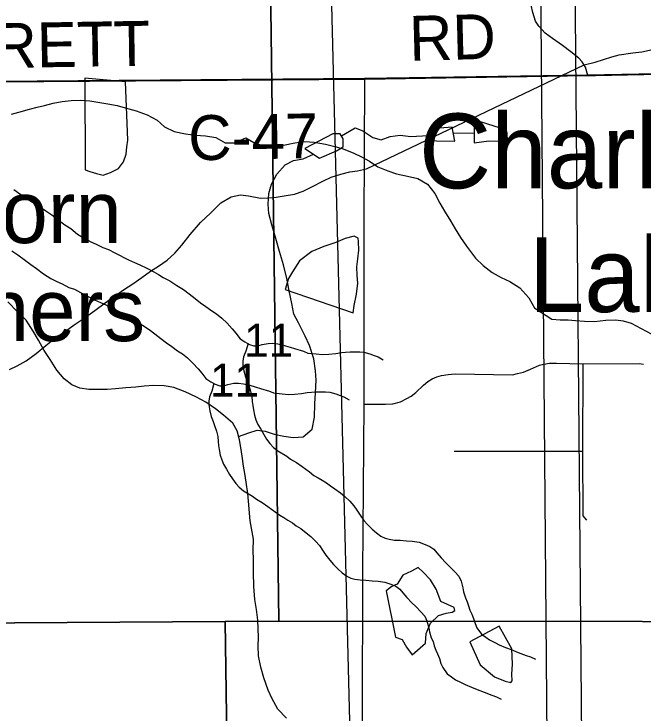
# Model space of a CAD drawing. Extents: x -21.1 to 50.3, y 0 to 22.1.
# Drawn here: x 7.139 to 7.937, y 17.016 to 17.901 of the extents above; entities that cross this region are included whole.
import ezdxf

# ---------------------------------------------------------------- set-up
doc = ezdxf.new("R2010")
doc.units = 0
for name, color, linetype in [('GM_X_County_Road', 7, 'Continuous'), ('GM_X_County_Road_Text', 7, 'Continuous'), ('GM_X_Major_Lake_Text', 7, 'Continuous'), ('GM_X_Minor_Lake', 7, 'Continuous'), ('GM_X_Minor_River', 7, 'Continuous'), ('GM_X_Section', 7, 'Continuous'), ('GM_X_Section_Text', 7, 'Continuous'), ('GM_X_State_Route', 7, 'Continuous'), ('GM_X_Township_Road', 7, 'Continuous'), ('GM_X_Unincorporated_Text', 7, 'Continuous')]:
    doc.layers.add(name, color=color, linetype=linetype)

msp = doc.modelspace()

# ---------------------------------------------------------------- linework, layer by layer
at = {"layer": 'GM_X_County_Road'}
for p, q in [((7.87642, 17.82358), (8.13197, 17.82835)), ((6.90953, 17.8137), (7.58389, 17.81891))]:
    msp.add_line(p, q, dxfattribs=at)
for points in [[(7.86659, 17.8234), (7.86382, 17.83394), (7.85955, 17.84073), (7.85529, 17.8455), (7.84524, 17.85353), (7.83444, 17.86157), (7.82188, 17.87036), (7.81259, 17.87715), (7.80455, 17.88568), (7.80053, 17.89221), (7.79702, 17.90301), (7.79501, 17.91256), (7.7945, 17.92034), (7.79568, 17.93272), (7.79727, 17.9427), (7.79978, 17.95827), (7.80053, 17.97384), (7.80079, 17.99168), (7.80079, 18.00423), (7.80154, 18.09741), (7.80156, 18.13596), (7.80085, 18.2567), (7.80133, 18.37768), (7.80113, 18.48537)], [(7.58389, 17.81891), (7.86659, 17.8234), (7.87642, 17.82358)], [(7.5677, 15.5301), (7.56897, 15.60532), (7.56897, 15.67133), (7.57108, 15.81719), (7.5714, 15.90596), (7.57198, 16.0686), (7.57566, 16.44227), (7.57705, 16.66319), (7.57774, 16.71549), (7.57826, 16.80279), (7.58027, 16.90167), (7.58119, 17.01013), (7.58142, 17.19443), (7.58315, 17.40712), (7.58327, 17.49207), (7.58327, 17.63628), (7.58389, 17.81891)]]:
    msp.add_lwpolyline(points, dxfattribs=at)
at = {"layer": 'GM_X_Minor_Lake'}
for points in [[(7.2294, 17.81992), (7.22972, 17.70406), (7.23539, 17.70172), (7.24409, 17.69936), (7.25242, 17.69699), (7.26157, 17.70032), (7.27187, 17.70553), (7.27841, 17.7142), (7.28155, 17.72367), (7.28241, 17.73315), (7.28363, 17.7415), (7.28059, 17.81522)], [(7.28059, 17.81522), (7.2294, 17.81992)], [(7.72266, 17.73828), (7.74123, 17.74073), (7.7549, 17.7401), (7.76476, 17.7402), (7.76428, 17.75121), (7.75589, 17.75683), (7.73876, 17.76199), (7.72278, 17.76716)], [(7.72278, 17.76716), (7.72266, 17.73828)], [(7.69478, 17.75815), (7.67923, 17.75649), (7.67089, 17.75565), (7.66674, 17.75371), (7.66414, 17.74761), (7.66608, 17.74193), (7.67483, 17.74049), (7.69814, 17.74033)], [(7.69814, 17.74033), (7.69478, 17.75815)], [(7.52665, 17.71859), (7.54819, 17.72791), (7.5565, 17.73292), (7.55678, 17.74318), (7.55293, 17.74961), (7.54345, 17.74952), (7.50794, 17.73095)], [(7.50794, 17.73095), (7.52665, 17.71859)], [(7.56949, 17.52285), (7.57072, 17.53195), (7.57352, 17.54636), (7.57519, 17.56039), (7.57453, 17.57027), (7.57388, 17.58092), (7.57513, 17.59116), (7.57638, 17.60216), (7.57612, 17.61318), (7.57578, 17.61736), (7.57049, 17.6197), (7.55907, 17.61677), (7.54725, 17.61195), (7.53202, 17.60679), (7.51677, 17.60049), (7.50146, 17.58849), (7.49258, 17.57453), (7.48718, 17.56622), (7.48324, 17.55221)], [(7.48324, 17.55221), (7.56949, 17.52285)], [(7.62282, 17.11202), (7.63158, 17.10906), (7.63698, 17.09923), (7.6439, 17.0898), (7.66084, 17.1044), (7.66187, 17.11656), (7.66744, 17.12991), (7.6776, 17.1395), (7.68706, 17.14225), (7.69464, 17.14384), (7.69803, 17.14577), (7.69724, 17.14956), (7.68047, 17.15739), (7.67426, 17.1729), (7.66733, 17.18461), (7.65813, 17.1944), (7.65162, 17.20042), (7.64332, 17.19578), (7.63236, 17.19074), (7.62487, 17.17928), (7.61845, 17.17618), (7.61091, 17.17079)], [(7.61091, 17.17079), (7.62282, 17.11202)], [(7.71699, 17.10606), (7.73015, 17.07693), (7.7485, 17.06191), (7.76184, 17.05634), (7.76906, 17.05451), (7.77056, 17.0568), (7.77049, 17.06516), (7.77113, 17.0777), (7.7702, 17.09707), (7.75438, 17.12617)], [(7.75438, 17.12617), (7.71699, 17.10606)]]:
    msp.add_lwpolyline(points, dxfattribs=at)
at = {"layer": 'GM_X_Minor_River'}
for points in [[(7.20488, 17.49954), (7.21564, 17.50773), (7.22715, 17.51516), (7.24213, 17.52556), (7.2552, 17.53562), (7.27824, 17.55199), (7.29013, 17.5594), (7.30165, 17.56759), (7.31241, 17.5754), (7.32276, 17.5817), (7.33352, 17.58952), (7.34315, 17.59849), (7.35205, 17.60861), (7.36289, 17.62212), (7.37566, 17.63712), (7.38876, 17.64946), (7.4015, 17.66218), (7.41452, 17.66958), (7.42672, 17.67205), (7.43657, 17.67077), (7.45172, 17.66788), (7.46199, 17.66848), (7.4715, 17.66948), (7.48177, 17.67084), (7.4951, 17.67292), (7.5058, 17.67693), (7.51766, 17.68283), (7.53068, 17.68947), (7.5414, 17.69462), (7.55361, 17.69862), (7.56505, 17.70148), (7.57495, 17.70285), (7.58599, 17.70497), (7.86189, 17.83677), (7.876, 17.84036), (7.88669, 17.84361), (7.89699, 17.84688), (7.90653, 17.84939), (7.92366, 17.85217), (7.93508, 17.85351), (7.94841, 17.85635)], [(7.13622, 17.77457), (7.1457, 17.77685), (7.15897, 17.78064), (7.16882, 17.7833), (7.1783, 17.78557), (7.18892, 17.78823), (7.20067, 17.79051), (7.21204, 17.79165), (7.22341, 17.79202), (7.23554, 17.79127), (7.24805, 17.78937), (7.25828, 17.78748), (7.27041, 17.78521), (7.28026, 17.78255), (7.29429, 17.77876), (7.30831, 17.77345), (7.32082, 17.76701), (7.33029, 17.75828), (7.34241, 17.7526), (7.35682, 17.74956), (7.3697, 17.74767), (7.38221, 17.74691), (7.3951, 17.74502), (7.40722, 17.73819), (7.41897, 17.73819), (7.43338, 17.74464), (7.44361, 17.73857), (7.4565, 17.73402), (7.46787, 17.73327), (7.48114, 17.73517), (7.49516, 17.7382), (7.50805, 17.73972), (7.5198, 17.73896), (7.53421, 17.73631), (7.54596, 17.73365), (7.55657, 17.73062), (7.57021, 17.72494), (7.57968, 17.72039), (7.58992, 17.7147), (7.60053, 17.70787), (7.61341, 17.70256), (7.6244, 17.69877), (7.63805, 17.69574), (7.65131, 17.69308), (7.66344, 17.68588), (7.67291, 17.67374), (7.67897, 17.66161), (7.68502, 17.65137), (7.6926, 17.63923), (7.69866, 17.62937), (7.70547, 17.61837), (7.71305, 17.60738), (7.72441, 17.59221), (7.73388, 17.58273), (7.74525, 17.57401), (7.757, 17.56756), (7.76761, 17.56263), (7.78049, 17.55467), (7.79186, 17.54177), (7.79943, 17.5285)], [(7.55459, 17.74685), (7.57184, 17.757), (7.58136, 17.75329), (7.59434, 17.74467), (7.60461, 17.74211), (7.61634, 17.74602), (7.62885, 17.74766), (7.64252, 17.74627), (7.66419, 17.74744)], [(7.72271, 17.75014), (7.69634, 17.74985)], [(7.42412, 17.36622), (7.4372, 17.37088), (7.44779, 17.37402), (7.45767, 17.37298), (7.46909, 17.36928), (7.48163, 17.36674), (7.49341, 17.36495), (7.50592, 17.36583), (7.51722, 17.37543), (7.52012, 17.39066), (7.52073, 17.40738), (7.52174, 17.42145), (7.52235, 17.43741), (7.52149, 17.44956), (7.51946, 17.46435), (7.51399, 17.4814), (7.50857, 17.49312), (7.50007, 17.51014), (7.49428, 17.5211), (7.4915, 17.53476), (7.48832, 17.55068), (7.48514, 17.56623), (7.48119, 17.58367), (7.47611, 17.60034), (7.4714, 17.61701), (7.46632, 17.63406), (7.46239, 17.64846), (7.46152, 17.66061), (7.46254, 17.67391), (7.46585, 17.68572), (7.47257, 17.69832), (7.48308, 17.7102), (7.49366, 17.71562), (7.50578, 17.71801), (7.51899, 17.72365)], [(7.13911, 17.67879), (7.14676, 17.67352), (7.15554, 17.66787), (7.16089, 17.6641), (7.16624, 17.66071), (7.1712, 17.6577), (7.17999, 17.65204), (7.18763, 17.64677), (7.19566, 17.64073), (7.20407, 17.63432), (7.21133, 17.62942), (7.22012, 17.62263), (7.22929, 17.61698), (7.23693, 17.61285), (7.24379, 17.60985), (7.25219, 17.60534), (7.25944, 17.60309), (7.26707, 17.59896), (7.28463, 17.58994), (7.29226, 17.58656), (7.29913, 17.58356), (7.30791, 17.57943), (7.31669, 17.57454), (7.32242, 17.57115), (7.32853, 17.56776), (7.33693, 17.56325), (7.34572, 17.5576), (7.35412, 17.55233), (7.36138, 17.54667), (7.36903, 17.54101), (7.37591, 17.53535), (7.38279, 17.53083), (7.39005, 17.52517), (7.39616, 17.52141), (7.40266, 17.51613), (7.40955, 17.5097), (7.41606, 17.50252)], [(7.1367, 17.60153), (7.14435, 17.59625), (7.15237, 17.59022), (7.16078, 17.58381), (7.16804, 17.57891), (7.17683, 17.57212), (7.186, 17.56647), (7.19364, 17.56233), (7.2005, 17.55933), (7.2089, 17.55482), (7.21615, 17.55258), (7.22378, 17.54844), (7.24135, 17.53942), (7.24898, 17.53604), (7.25584, 17.53304), (7.26462, 17.52891), (7.2734, 17.52402), (7.27913, 17.52063), (7.28524, 17.51725), (7.29364, 17.51273), (7.30243, 17.50708), (7.31083, 17.50181), (7.3181, 17.49615), (7.32574, 17.4905), (7.33262, 17.48484), (7.3395, 17.48032), (7.34676, 17.47466), (7.35287, 17.47089), (7.35938, 17.46561), (7.36626, 17.45919), (7.37277, 17.45201)], [(7.44297, 17.19428), (7.44283, 17.20986), (7.44271, 17.22239), (7.44297, 17.23607), (7.44136, 17.24556), (7.43896, 17.25921), (7.43646, 17.28426), (7.43561, 17.29413), (7.43358, 17.30855), (7.43197, 17.31917), (7.43037, 17.32865), (7.42914, 17.33814), (7.42752, 17.34952), (7.42513, 17.36203), (7.42237, 17.3734), (7.41659, 17.38323), (7.40512, 17.39338), (7.3948, 17.40126), (7.38258, 17.4095), (7.37, 17.41622), (7.35628, 17.42293), (7.34219, 17.42812), (7.32965, 17.43028), (7.31674, 17.43092), (7.3046, 17.43005), (7.29399, 17.42881), (7.28109, 17.42792), (7.2682, 17.42666), (7.25759, 17.4258), (7.23444, 17.42559), (7.22304, 17.42738), (7.21276, 17.43146), (7.2032, 17.43935), (7.19361, 17.45028), (7.18514, 17.4635), (7.17783, 17.4752), (7.1705, 17.48805), (7.16357, 17.49939), (7.15472, 17.51336), (7.14399, 17.52428), (7.13174, 17.5367)], [(7.88952, 17.51289), (7.87509, 17.51146), (7.86257, 17.51192), (7.85119, 17.51275), (7.84171, 17.51357), (7.83147, 17.51363), (7.82085, 17.51445), (7.79943, 17.5285)], [(7.94747, 17.49584), (7.93461, 17.50275), (7.92213, 17.50928), (7.9119, 17.51238), (7.90167, 17.51358), (7.88952, 17.51289)], [(7.41606, 17.50252), (7.42066, 17.49685), (7.42603, 17.49004), (7.43214, 17.4859), (7.43787, 17.48289), (7.44359, 17.48102), (7.44854, 17.48105), (7.45386, 17.48259), (7.46146, 17.48416), (7.46717, 17.48419), (7.47365, 17.48346), (7.48051, 17.48198), (7.48966, 17.47937), (7.49499, 17.4775), (7.50643, 17.47415), (7.51177, 17.4719), (7.52244, 17.47081), (7.53043, 17.4701), (7.53843, 17.47052), (7.54718, 17.47133), (7.5544, 17.47251), (7.55973, 17.47292), (7.56544, 17.47333), (7.57762, 17.4734), (7.58295, 17.47305), (7.59057, 17.47081), (7.59591, 17.46856), (7.60087, 17.46707), (7.60736, 17.4633)], [(7.13386, 17.45123), (7.14343, 17.45565), (7.15492, 17.46193), (7.1676, 17.47123), (7.17991, 17.4813), (7.1926, 17.49175), (7.20488, 17.49954)], [(7.43603, 17.48385), (7.43335, 17.47413), (7.43034, 17.46689), (7.42961, 17.46157), (7.42964, 17.45663), (7.43082, 17.44942), (7.43277, 17.44183), (7.43509, 17.43577), (7.43702, 17.43084), (7.43934, 17.42363), (7.4409, 17.4168), (7.44132, 17.41035), (7.44211, 17.40541), (7.4429, 17.4001), (7.44408, 17.39327), (7.44602, 17.3872), (7.44833, 17.38152), (7.45217, 17.37546), (7.45602, 17.36864), (7.45947, 17.36296), (7.46369, 17.35729), (7.46829, 17.35237), (7.47364, 17.34784), (7.4851, 17.34107), (7.49007, 17.3373), (7.49732, 17.33316), (7.50458, 17.32826), (7.51376, 17.32147), (7.51949, 17.31694), (7.52484, 17.31393), (7.5298, 17.31092), (7.53553, 17.30753), (7.5405, 17.30376), (7.54623, 17.3), (7.55311, 17.29472), (7.55885, 17.29019), (7.56497, 17.28414), (7.56995, 17.27847), (7.57379, 17.27279), (7.57801, 17.26636), (7.583, 17.25993), (7.58759, 17.25464), (7.59333, 17.24897), (7.59869, 17.24406), (7.60442, 17.23991), (7.60977, 17.23728), (7.61472, 17.23617), (7.62158, 17.23507), (7.62881, 17.23473), (7.63681, 17.23401), (7.64404, 17.23367), (7.65281, 17.2322), (7.66043, 17.22958), (7.66654, 17.22696), (7.67151, 17.22357), (7.67534, 17.21865), (7.6807, 17.2126), (7.68683, 17.20617), (7.69181, 17.20126), (7.69831, 17.19484), (7.70329, 17.18917), (7.70599, 17.18311), (7.70832, 17.17438), (7.70911, 17.16945), (7.71144, 17.16186), (7.71375, 17.15694), (7.7153, 17.15163), (7.71723, 17.14632), (7.71955, 17.14139), (7.72186, 17.13571), (7.7238, 17.12926), (7.72611, 17.12395), (7.73187, 17.11601), (7.73722, 17.11224), (7.74219, 17.10847), (7.74868, 17.10546), (7.7544, 17.10246), (7.76241, 17.09908), (7.76966, 17.09646), (7.77844, 17.09271), (7.78835, 17.08897), (7.79408, 17.0871), (7.80018, 17.08409)], [(7.37277, 17.45201), (7.37737, 17.44633), (7.38274, 17.43953), (7.38885, 17.43538), (7.39458, 17.43237), (7.4003, 17.4305), (7.40525, 17.43053), (7.41057, 17.43208), (7.41817, 17.43364), (7.42388, 17.43367), (7.43036, 17.43295), (7.43722, 17.43147), (7.44637, 17.42886), (7.4517, 17.42699), (7.46314, 17.42363), (7.46849, 17.42138), (7.47915, 17.4203), (7.48715, 17.41958), (7.49514, 17.42001), (7.50389, 17.42081), (7.51111, 17.42199), (7.51644, 17.4224), (7.52215, 17.42281), (7.53433, 17.42288), (7.53966, 17.42253), (7.54728, 17.42029), (7.55263, 17.41804), (7.55758, 17.41655), (7.56407, 17.41279)], [(7.39274, 17.43334), (7.39006, 17.42361), (7.38706, 17.41637), (7.38632, 17.41105), (7.38635, 17.40611), (7.38753, 17.3989), (7.38948, 17.39132), (7.3918, 17.38525), (7.39373, 17.38032), (7.39605, 17.37312), (7.39761, 17.36629), (7.39803, 17.35983), (7.39882, 17.3549), (7.39961, 17.34958), (7.40079, 17.34275), (7.40273, 17.33668), (7.40504, 17.331), (7.40888, 17.32494), (7.41273, 17.31813), (7.41619, 17.31244), (7.4204, 17.30677), (7.425, 17.30186), (7.43035, 17.29733), (7.44181, 17.29055), (7.44678, 17.28678), (7.45403, 17.28264), (7.46129, 17.27774), (7.47047, 17.27096), (7.4762, 17.26643), (7.48155, 17.26342), (7.48651, 17.26041), (7.49224, 17.25702), (7.49721, 17.25325), (7.50294, 17.24948), (7.50982, 17.2442), (7.51556, 17.23967), (7.52168, 17.23363), (7.52666, 17.22796), (7.5305, 17.22228), (7.53472, 17.21584), (7.53971, 17.20941), (7.5443, 17.20412), (7.55005, 17.19845), (7.5554, 17.19354), (7.56113, 17.1894), (7.56648, 17.18677), (7.57143, 17.18565), (7.57829, 17.18455), (7.58552, 17.18421), (7.59352, 17.1835), (7.60076, 17.18315), (7.60952, 17.18168), (7.61715, 17.17907), (7.62325, 17.17644), (7.62822, 17.17305), (7.63205, 17.16813), (7.63742, 17.16208), (7.64354, 17.15566), (7.64852, 17.15075), (7.65502, 17.14432), (7.66, 17.13865), (7.6627, 17.13259), (7.66503, 17.12387), (7.66582, 17.11893), (7.66815, 17.11135), (7.67046, 17.10642), (7.67201, 17.10111), (7.67395, 17.0958), (7.67626, 17.09088), (7.67857, 17.08519), (7.68051, 17.07874), (7.68283, 17.07344), (7.68858, 17.06549), (7.69393, 17.06172), (7.6989, 17.05795), (7.70539, 17.05495), (7.71111, 17.05194), (7.71913, 17.04857), (7.72637, 17.04595), (7.73515, 17.04219), (7.74506, 17.03845), (7.75079, 17.03658), (7.75689, 17.03358)], [(7.48486, 17.00929), (7.47375, 17.02096), (7.46604, 17.03495), (7.4614, 17.04478), (7.45594, 17.06068), (7.4524, 17.07395), (7.44924, 17.08835), (7.44875, 17.10089), (7.44941, 17.11153), (7.44892, 17.12292), (7.44845, 17.13355), (7.44681, 17.14721), (7.4448, 17.15973), (7.44351, 17.17643), (7.44297, 17.19428)]]:
    msp.add_lwpolyline(points, dxfattribs=at)
at = {"layer": 'GM_X_Section'}
for points in [[(6.46827, 18.13471), (7.46215, 18.13462), (7.47526, 17.13233), (7.40705, 17.13199), (6.47301, 17.12604)], [(7.46215, 18.13462), (8.4678, 18.13938), (8.46003, 17.13115), (8.39638, 17.13154), (7.47526, 17.13233)], [(6.83569, 18.01448), (7.84977, 17.99671), (7.85852, 16.9825), (7.38497, 16.99642), (6.84408, 16.99761)], [(7.54061, 17.96333), (7.56617, 16.93816), (6.54146, 16.94121), (6.51666, 17.95921)], [(6.7924, 17.96396), (7.80649, 17.9462), (7.81523, 16.93198), (7.34169, 16.9459), (6.8008, 16.94709)], [(6.47301, 17.12604), (7.40705, 17.13199), (7.42125, 16.12212), (6.41187, 16.12459), (6.41542, 17.12601)], [(7.40705, 17.13199), (7.47526, 17.13233), (8.39638, 17.13154), (8.40937, 16.11144), (7.42125, 16.12212)]]:
    msp.add_lwpolyline(points, close=True, dxfattribs=at)
at = {"layer": 'GM_X_State_Route'}
msp.add_lwpolyline([(8.9, 17.84218), (8.9, 20.9), (6.52955, 20.9), (6.52977, 20.39859), (6.52273, 19.34666), (6.52255, 18.97782), (6.52225, 18.35692), (6.52196, 17.81036), (6.66406, 17.81203), (6.69997, 17.81193), (6.90933, 17.81425), (7.58368, 17.81946), (7.86638, 17.82395), (8.25757, 17.83124)], close=True, dxfattribs=at)
msp.add_lwpolyline([(8.9, 14.1), (8.9, 17.84218), (8.25757, 17.83124), (7.86638, 17.82395), (7.58368, 17.81946), (6.90933, 17.81425), (6.69997, 17.81193), (6.66406, 17.81203), (6.52196, 17.81036), (6.52053, 17.72081), (6.52013, 17.69645), (6.52222, 16.85672), (6.52315, 16.46813), (6.52123, 16.24517), (6.51982, 16.08256), (6.51595, 15.49226), (6.51465, 15.30312), (6.514, 15.09364), (6.51464, 15.03489), (6.5142, 14.9441), (6.51283, 14.60317)], dxfattribs=at)
at = {"layer": 'GM_X_Township_Road'}
msp.add_line((7.6973, 17.34763), (7.86046, 17.34781), dxfattribs=at)
for points in [[(7.58315, 17.40712), (7.61045, 17.4073), (7.61943, 17.40776), (7.62911, 17.41006), (7.6374, 17.41421), (7.6427, 17.41743), (7.64869, 17.42181), (7.65837, 17.43125), (7.664, 17.43575), (7.66943, 17.43909), (7.67542, 17.44162), (7.68117, 17.44346), (7.68968, 17.44485), (7.69388, 17.44531), (7.69876, 17.44544), (7.77128, 17.44417), (7.7777, 17.44577), (7.7853, 17.44784), (7.79406, 17.4513), (7.80535, 17.45636), (7.8111, 17.45798), (7.81825, 17.4589), (7.8269, 17.45908), (7.86083, 17.45842), (7.93159, 17.45844), (7.93735, 17.45775)], [(7.86522, 17.26012), (7.86082, 17.26556), (7.86046, 17.34781), (7.86083, 17.45842)]]:
    msp.add_lwpolyline(points, dxfattribs=at)

# ---------------------------------------------------------------- texts
at = {"layer": 'GM_X_County_Road_Text'}
for s, rotation, p in [('RD', 1.48068, (7.64094, 17.8419)), ('EVERETT', 0.92912, (6.96199, 17.83024)), ('C-47', 1.02859, (7.36079, 17.71586))]:
    msp.add_text(s, height=0.056818, rotation=rotation, dxfattribs=at).set_placement(p)
at = {"layer": 'GM_X_Major_Lake_Text'}
for s, height, rotation, p in [('Charles Mill', 0.0947182, 359.99805, (7.65272, 17.68046)), ('Lake', 0.094718, 359.9981, (7.79166, 17.5238))]:
    msp.add_text(s, height=height, rotation=rotation, dxfattribs=at).set_placement(p)
at = {"layer": 'GM_X_Section_Text'}
for p in [(7.43109, 17.46713), (7.3878, 17.41662)]:
    msp.add_text('11', height=0.041856, rotation=0.00001, dxfattribs=at).set_placement(p)
at = {"layer": 'GM_X_Unincorporated_Text'}
for s, p in [('Osborn', (6.92986, 17.61119)), ('Corners', (6.92986, 17.48702))]:
    msp.add_text(s, height=0.078977, rotation=0.00001, dxfattribs=at).set_placement(p)

doc.saveas('drawing.dxf')
